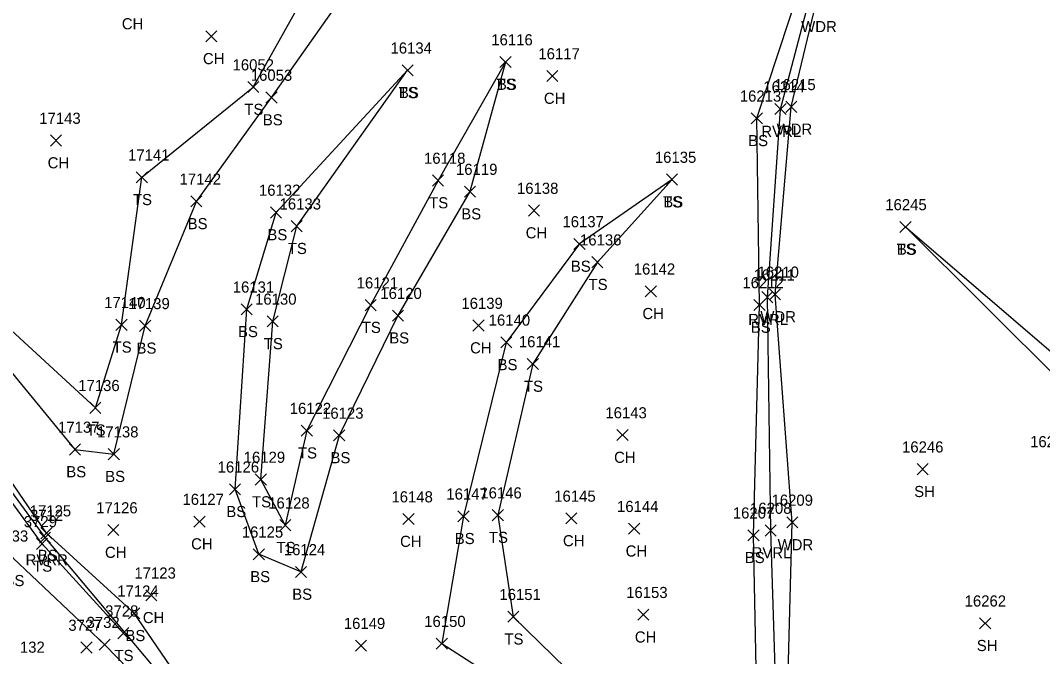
# Model space of a CAD drawing. Extents: x 1482574 to 1485769, y 580696 to 595649.
# Drawn here: x 1483999 to 1484182.5, y 583146.5 to 583260.8 of the extents above; entities that cross this region are included whole.
import ezdxf

# ---------------------------------------------------------------- set-up
doc = ezdxf.new("R2010")
doc.units = 0
for name, color, linetype in [('C_I', 7, 'Continuous'), ('L_A', 7, 'Continuous'), ('L_I', 7, 'Continuous'), ('L_TIC', 7, 'Continuous'), ('LAWA', 7, 'Continuous'), ('LAWE', 7, 'Continuous'), ('LELB', 7, 'Continuous')]:
    doc.layers.add(name, color=color, linetype=linetype)

msp = doc.modelspace()

# ---------------------------------------------------------------- linework, layer by layer
at = {"layer": 'L_TIC'}
for points in [[(1484032.25, 583256.91), (1484034.25, 583258.91)], [(1484034.25, 583256.91), (1484032.25, 583258.91)], [(1484067.48, 583250.81), (1484069.48, 583252.81)], [(1484069.48, 583250.81), (1484067.48, 583252.81)], [(1484067.48, 583250.81), (1484069.48, 583252.81)], [(1484069.48, 583250.81), (1484067.48, 583252.81)], [(1484085.06, 583252.29), (1484087.06, 583254.29)], [(1484087.06, 583252.29), (1484085.06, 583254.29)], [(1484085.06, 583252.29), (1484087.06, 583254.29)], [(1484087.06, 583252.29), (1484085.06, 583254.29)], [(1484093.46, 583249.78), (1484095.46, 583251.78)], [(1484095.46, 583249.78), (1484093.46, 583251.78)], [(1484039.77, 583247.79), (1484041.77, 583249.79)], [(1484041.77, 583247.79), (1484039.77, 583249.79)], [(1484043.05, 583245.92), (1484045.05, 583247.92)], [(1484045.05, 583245.92), (1484043.05, 583247.92)], [(1484134.42, 583243.85), (1484136.42, 583245.85)], [(1484136.42, 583243.85), (1484134.42, 583245.85)], [(1484136.37, 583244.24), (1484138.37, 583246.24)], [(1484138.37, 583244.24), (1484136.37, 583246.24)], [(1484130.19, 583242.18), (1484132.19, 583244.18)], [(1484132.19, 583242.18), (1484130.19, 583244.18)], [(1484004.37, 583238.19), (1484006.37, 583240.19)], [(1484006.37, 583238.19), (1484004.37, 583240.19)], [(1484019.76, 583231.59), (1484021.76, 583233.59)], [(1484021.76, 583231.59), (1484019.76, 583233.59)], [(1484072.94, 583231.01), (1484074.94, 583233.01)], [(1484074.94, 583231.01), (1484072.94, 583233.01)], [(1484114.95, 583231.18), (1484116.95, 583233.18)], [(1484116.95, 583231.18), (1484114.95, 583233.18)], [(1484114.95, 583231.18), (1484116.95, 583233.18)], [(1484116.95, 583231.18), (1484114.95, 583233.18)], [(1484078.68, 583229.02), (1484080.68, 583231.02)], [(1484080.68, 583229.02), (1484078.68, 583231.02)], [(1484029.56, 583227.26), (1484031.56, 583229.26)], [(1484031.56, 583227.26), (1484029.56, 583229.26)], [(1484043.87, 583225.27), (1484045.87, 583227.27)], [(1484045.87, 583225.27), (1484043.87, 583227.27)], [(1484090.19, 583225.61), (1484092.19, 583227.61)], [(1484092.19, 583225.61), (1484090.19, 583227.61)], [(1484047.57, 583222.8), (1484049.57, 583224.8)], [(1484049.57, 583222.8), (1484047.57, 583224.8)], [(1484156.88, 583222.67), (1484158.88, 583224.67)], [(1484158.88, 583222.67), (1484156.88, 583224.67)], [(1484156.88, 583222.67), (1484158.88, 583224.67)], [(1484158.88, 583222.67), (1484156.88, 583224.67)], [(1484098.35, 583219.61), (1484100.35, 583221.61)], [(1484100.35, 583219.61), (1484098.35, 583221.61)], [(1484101.56, 583216.34), (1484103.56, 583218.34)], [(1484103.56, 583216.34), (1484101.56, 583218.34)], [(1484111.15, 583211.11), (1484113.15, 583213.11)], [(1484113.15, 583211.11), (1484111.15, 583213.11)], [(1484133.45, 583210.55), (1484135.45, 583212.55)], [(1484135.45, 583210.55), (1484133.45, 583212.55)], [(1484060.85, 583208.62), (1484062.85, 583210.62)], [(1484062.85, 583208.62), (1484060.85, 583210.62)], [(1484130.66, 583208.65), (1484132.66, 583210.65)], [(1484132.66, 583208.65), (1484130.66, 583210.65)], [(1484132.08, 583210.04), (1484134.08, 583212.04)], [(1484134.08, 583210.04), (1484132.08, 583212.04)], [(1484038.6, 583207.87), (1484040.6, 583209.87)], [(1484040.6, 583207.87), (1484038.6, 583209.87)], [(1484065.75, 583206.73), (1484067.75, 583208.73)], [(1484067.75, 583206.73), (1484065.75, 583208.73)], [(1484016.11, 583205.09), (1484018.11, 583207.09)], [(1484018.11, 583205.09), (1484016.11, 583207.09)], [(1484020.37, 583204.9), (1484022.37, 583206.9)], [(1484022.37, 583204.9), (1484020.37, 583206.9)], [(1484043.26, 583205.7), (1484045.26, 583207.7)], [(1484045.26, 583205.7), (1484043.26, 583207.7)], [(1484080.21, 583204.95), (1484082.21, 583206.95)], [(1484082.21, 583204.95), (1484080.21, 583206.95)], [(1484085.19, 583201.93), (1484087.19, 583203.93)], [(1484087.19, 583201.93), (1484085.19, 583203.93)], [(1484089.97, 583198.05), (1484091.97, 583200.05)], [(1484091.97, 583198.05), (1484089.97, 583200.05)], [(1484011.43, 583190.18), (1484013.43, 583192.18)], [(1484013.43, 583190.18), (1484011.43, 583192.18)], [(1484049.39, 583186.07), (1484051.39, 583188.07)], [(1484051.39, 583186.07), (1484049.39, 583188.07)], [(1484055.2, 583185.21), (1484057.2, 583187.21)], [(1484057.2, 583185.21), (1484055.2, 583187.21)], [(1484106.06, 583185.28), (1484108.06, 583187.28)], [(1484108.06, 583185.28), (1484106.06, 583187.28)], [(1484007.76, 583182.69), (1484009.76, 583184.69)], [(1484009.76, 583182.69), (1484007.76, 583184.69)], [(1484014.75, 583181.85), (1484016.75, 583183.85)], [(1484016.75, 583181.85), (1484014.75, 583183.85)], [(1484159.94, 583179.14), (1484161.94, 583181.14)], [(1484161.94, 583179.14), (1484159.94, 583181.14)], [(1484036.5, 583175.54), (1484038.5, 583177.54)], [(1484038.5, 583175.54), (1484036.5, 583177.54)], [(1484041.14, 583177.29), (1484043.14, 583179.29)], [(1484043.14, 583177.29), (1484041.14, 583179.29)], [(1484067.65, 583170.18), (1484069.65, 583172.18)], [(1484069.65, 583170.18), (1484067.65, 583172.18)], [(1484077.51, 583170.69), (1484079.51, 583172.69)], [(1484079.51, 583170.69), (1484077.51, 583172.69)], [(1484083.67, 583170.89), (1484085.67, 583172.89)], [(1484085.67, 583170.89), (1484083.67, 583172.89)], [(1484096.88, 583170.3), (1484098.88, 583172.3)], [(1484098.88, 583170.3), (1484096.88, 583172.3)], [(1484014.66, 583168.21), (1484016.66, 583170.21)], [(1484016.66, 583168.21), (1484014.66, 583170.21)], [(1484030.13, 583169.73), (1484032.13, 583171.73)], [(1484032.13, 583169.73), (1484030.13, 583171.73)], [(1484045.53, 583169.08), (1484047.53, 583171.08)], [(1484047.53, 583169.08), (1484045.53, 583171.08)], [(1484108.15, 583168.45), (1484110.15, 583170.45)], [(1484110.15, 583168.45), (1484108.15, 583170.45)], [(1484136.54, 583169.58), (1484138.54, 583171.58)], [(1484138.54, 583169.58), (1484136.54, 583171.58)], [(1484002.39, 583166.86), (1484004.39, 583168.86)], [(1484004.39, 583166.86), (1484002.39, 583168.86)], [(1484002.66, 583167.66), (1484004.66, 583169.66)], [(1484004.66, 583167.66), (1484002.66, 583169.66)], [(1484129.58, 583167.28), (1484131.58, 583169.28)], [(1484131.58, 583167.28), (1484129.58, 583169.28)], [(1484132.67, 583168.13), (1484134.67, 583170.13)], [(1484134.67, 583168.13), (1484132.67, 583170.13)], [(1484001.85, 583165.73), (1484003.85, 583167.73)], [(1484003.85, 583165.73), (1484001.85, 583167.73)], [(1484040.78, 583163.85), (1484042.78, 583165.85)], [(1484042.78, 583163.85), (1484040.78, 583165.85)], [(1484048.33, 583160.69), (1484050.33, 583162.69)], [(1484050.33, 583160.69), (1484048.33, 583162.69)], [(1484021.46, 583156.49), (1484023.46, 583158.49)], [(1484023.46, 583156.49), (1484021.46, 583158.49)], [(1484018.38, 583153.26), (1484020.38, 583155.26)], [(1484020.38, 583153.26), (1484018.38, 583155.26)], [(1484086.46, 583152.64), (1484088.46, 583154.64)], [(1484088.46, 583152.64), (1484086.46, 583154.64)], [(1484109.79, 583153), (1484111.79, 583155)], [(1484111.79, 583153), (1484109.79, 583155)], [(1484171.18, 583151.47), (1484173.18, 583153.47)], [(1484173.18, 583151.47), (1484171.18, 583153.47)], [(1484016.45, 583149.68), (1484018.45, 583151.68)], [(1484018.45, 583149.68), (1484016.45, 583151.68)], [(1484009.83, 583147.12), (1484011.83, 583149.11)], [(1484011.83, 583147.12), (1484009.83, 583149.11)], [(1484013.11, 583147.62), (1484015.11, 583149.62)], [(1484015.11, 583147.62), (1484013.11, 583149.62)], [(1484013.11, 583147.62), (1484015.11, 583149.62)], [(1484015.11, 583147.62), (1484013.11, 583149.62)], [(1484059.11, 583147.44), (1484061.11, 583149.44)], [(1484061.11, 583147.44), (1484059.11, 583149.44)], [(1484073.62, 583147.8), (1484075.62, 583149.8)], [(1484075.62, 583147.8), (1484073.62, 583149.8)]]:
    msp.add_lwpolyline(points, dxfattribs=at)
at = {"layer": 'LAWA'}
msp.add_lwpolyline([(1484201.41, 583061.3), (1484160.74, 583100.74), (1484150.24, 583111.36), (1484136.57, 583134.41), (1484137.54, 583170.58), (1484134.45, 583211.55), (1484137.37, 583245.24), (1484141.77, 583263.66), (1484154.29, 583273.4), (1484166.5, 583305), (1484186.71, 583318.32)], dxfattribs=at)
at = {"layer": 'LAWE'}
for points in [[(1484296.89, 582997.2), (1484267.68, 583013.86), (1484240.18, 583031.57), (1484214.6, 583050.38), (1484199, 583059.94), (1484160.06, 583094.58), (1484146.93, 583106.74), (1484134.8, 583132.92), (1484133.67, 583169.13), (1484133.08, 583211.04), (1484135.42, 583244.85), (1484140.99, 583266), (1484153.18, 583273.74), (1484165.17, 583305.28), (1484184.4, 583319.66), (1484206.14, 583339.52)], [(1484186.34, 583000.76), (1484167.74, 583013.09), (1484140.65, 583033.8), (1484132.15, 583041.83), (1484121.17, 583053.86), (1484109.84, 583058.86), (1484101.22, 583071.6), (1484089.05, 583076.42), (1484076.84, 583092.68), (1484065.59, 583103.34), (1484051.02, 583117.19), (1484033.46, 583132.09), (1484003.39, 583167.86), (1483986.55, 583190.93), (1483965.64, 583217.6), (1483954.08, 583231.16)]]:
    msp.add_lwpolyline(points, dxfattribs=at)
at = {"layer": 'LELB'}
for points in [[(1484134.32, 583041.83), (1484124.78, 583054.91), (1484117.02, 583058.63), (1484101.02, 583072.3), (1484085.52, 583086.06), (1484074.21, 583096.81), (1484059.27, 583112.71), (1484034.01, 583132.93), (1484019.38, 583154.26), (1484003.66, 583168.66), (1483989.55, 583189.28), (1483976.67, 583206.55), (1483964.81, 583226.25), (1483962.44, 583244.35), (1483964.82, 583257.93), (1483978.41, 583277.75), (1484007.1, 583307.94), (1484038.55, 583320.82), (1484060.82, 583355.47), (1484075.41, 583386.22)], [(1483964.81, 583226.25), (1483977.02, 583226.36), (1483988.99, 583207.71), (1484008.76, 583183.69), (1484015.75, 583182.85), (1484021.37, 583205.9), (1484030.56, 583228.26), (1484044.05, 583246.92), (1484062.7, 583273.45), (1484077.46, 583309.06), (1484081.64, 583346.59), (1484093.77, 583376.99)], [(1483977.02, 583226.36), (1483991.96, 583210), (1484012.43, 583191.18), (1484017.11, 583206.09), (1484020.76, 583232.59), (1484040.77, 583248.79), (1484056.48, 583276.95), (1484070.6, 583311.49), (1484079.1, 583347.48), (1484090.87, 583376.77)], [(1484295.39, 582993.52), (1484266.04, 583009.36), (1484238.93, 583028.7), (1484213.89, 583047.93), (1484197.36, 583058.66), (1484159.37, 583086.86), (1484140.8, 583102.64), (1484137.72, 583109.82), (1484131.28, 583132.4), (1484130.58, 583168.28), (1484131.66, 583209.65), (1484131.19, 583243.18), (1484138.88, 583266.71), (1484151.03, 583275.17), (1484162.18, 583305.67), (1484183.07, 583321.3), (1484204.49, 583341.55)], [(1484017.45, 583150.68), (1484002.85, 583166.73), (1483991.78, 583181.88), (1483982.29, 583191.11), (1483960.91, 583220.19), (1483947.81, 583234.43), (1483938.44, 583243.95), (1483931.38, 583244.18), (1483920.62, 583250.85), (1483908.15, 583269.18), (1483901.72, 583283.67), (1483890.61, 583303.06), (1483888.74, 583306.39), (1483879.88, 583327.09)], [(1484014.11, 583148.62), (1483997.68, 583164.14), (1483990.38, 583180.75), (1483982.52, 583187.36), (1483957.2, 583217.61), (1483944.82, 583230.69), (1483928.81, 583241.08), (1483918.11, 583246.6), (1483906.81, 583264.23), (1483889.36, 583284.48), (1483880.94, 583299), (1483874.12, 583317.92)], [(1484086.06, 583253.29), (1484079.68, 583230.02), (1484066.75, 583207.73), (1484056.2, 583186.21), (1484049.33, 583161.69), (1484041.78, 583164.85), (1484037.5, 583176.54), (1484039.6, 583208.87), (1484044.87, 583226.27), (1484068.48, 583251.81)], [(1484086.06, 583253.29), (1484073.94, 583232.01), (1484061.85, 583209.62), (1484050.39, 583187.07), (1484046.53, 583170.08), (1484042.14, 583178.29), (1484044.26, 583206.7), (1484048.57, 583223.8), (1484068.48, 583251.81)], [(1484115.95, 583232.18), (1484099.35, 583220.61), (1484086.19, 583202.93), (1484078.51, 583171.69), (1484074.62, 583148.8), (1484097.66, 583133.96), (1484113.8, 583121.18), (1484138.24, 583105.76), (1484140.8, 583102.64)], [(1484115.95, 583232.18), (1484102.56, 583217.34), (1484090.97, 583199.05), (1484084.67, 583171.89), (1484087.46, 583153.64), (1484104.08, 583137.42), (1484118.64, 583126.42), (1484137.72, 583109.82), (1484146.93, 583106.74)], [(1484157.88, 583223.67), (1484200.4, 583181.28), (1484202.26, 583151.62), (1484218.08, 583109.76), (1484225.92, 583057.97), (1484236.35, 583045.95), (1484248.01, 583041.06)], [(1484157.88, 583223.67), (1484206.33, 583182.06), (1484207.84, 583151.8), (1484224.41, 583108.73), (1484232.07, 583057.17)], [(1484045.96, 583115.85), (1484014.11, 583148.62)]]:
    msp.add_lwpolyline(points, dxfattribs=at)

# ---------------------------------------------------------------- texts
at = {"layer": 'C_I'}
msp.add_text('132', height=2, dxfattribs=at).set_placement((1483998.88, 583147.17))
msp.add_text('132', height=2, dxfattribs=at).set_placement((1483998.88, 583147.17))
msp.add_text('132', height=2, dxfattribs=at).set_placement((1483998.88, 583147.17))
at = {"layer": 'L_A'}
for s, p in [('CH', (1484017.18, 583259.17)), ('WDR', (1484139.14, 583258.66)), ('CH', (1484031.74, 583252.91)), ('TS', (1484084.47, 583248.29)), ('BS', (1484084.51, 583248.29)), ('TS', (1484066.89, 583246.81)), ('BS', (1484066.92, 583246.81)), ('CH', (1484092.95, 583245.78)), ('TS', (1484039.18, 583243.79)), ('BS', (1484042.49, 583241.92)), ('RVRL', (1484131.98, 583239.85)), ('WDR', (1484134.73, 583240.24)), ('BS', (1484129.63, 583238.18)), ('CH', (1484003.86, 583234.19)), ('TS', (1484019.17, 583227.59)), ('TS', (1484072.35, 583227.01)), ('TS', (1484114.35, 583227.18)), ('BS', (1484114.39, 583227.18)), ('BS', (1484029, 583223.26)), ('BS', (1484078.12, 583225.02)), ('CH', (1484089.68, 583221.61)), ('BS', (1484043.31, 583221.27)), ('TS', (1484046.98, 583218.8)), ('TS', (1484156.29, 583218.67)), ('BS', (1484156.32, 583218.67)), ('BS', (1484097.79, 583215.61)), ('TS', (1484100.97, 583212.34)), ('CH', (1484110.64, 583207.11)), ('RVRL', (1484129.64, 583206.04)), ('WDR', (1484131.81, 583206.55)), ('BS', (1484038.04, 583203.87)), ('TS', (1484060.26, 583204.62)), ('BS', (1484130.1, 583204.65)), ('TS', (1484042.67, 583201.7)), ('BS', (1484065.19, 583202.73)), ('TS', (1484015.52, 583201.09)), ('BS', (1484019.81, 583200.9)), ('CH', (1484079.7, 583200.95)), ('BS', (1484084.64, 583197.93)), ('TS', (1484089.37, 583194.05)), ('TS', (1484010.84, 583186.18)), ('TS', (1484048.8, 583182.07)), ('BS', (1484054.64, 583181.21)), ('CH', (1484105.55, 583181.28)), ('BS', (1484007.2, 583178.69)), ('BS', (1484014.19, 583177.85)), ('SH', (1484159.43, 583175.14)), ('TS', (1484040.55, 583173.29)), ('BS', (1484035.94, 583171.54)), ('BS', (1484076.95, 583166.69)), ('TS', (1484083.08, 583166.89)), ('CH', (1484029.62, 583165.73)), ('TS', (1484044.94, 583165.08)), ('CH', (1484067.13, 583166.18)), ('CH', (1484096.37, 583166.3)), ('WDR', (1484134.91, 583165.58)), ('RVRR', (1483999.9, 583162.86)), ('BS', (1484002.1, 583163.66)), ('CH', (1484014.15, 583164.21)), ('CH', (1484107.63, 583164.45)), ('BS', (1484129.02, 583163.28)), ('RVRL', (1484130.24, 583164.13)), ('TS', (1484001.26, 583161.73)), ('BS', (1483996.12, 583159.14)), ('BS', (1484040.23, 583159.85)), ('BS', (1484047.77, 583156.69)), ('CH', (1484020.95, 583152.49)), ('BS', (1484017.82, 583149.26)), ('TS', (1484085.87, 583148.64)), ('CH', (1484109.28, 583149)), ('SH', (1484170.67, 583147.47)), ('TS', (1484015.86, 583145.68))]:
    msp.add_text(s, height=2, dxfattribs=at).set_placement(p)
at = {"layer": 'L_I'}
for s, p in [('16116', (1484083.51, 583256.29)), ('16116', (1484083.51, 583256.29)), ('16134', (1484065.41, 583254.81)), ('16134', (1484065.41, 583254.81)), ('16117', (1484091.96, 583253.78)), ('16052', (1484037.06, 583251.79)), ('16053', (1484040.33, 583249.92)), ('16214', (1484132.35, 583247.85)), ('16215', (1484134.3, 583248.24)), ('16213', (1484128.12, 583246.18)), ('17143', (1484002.35, 583242.19)), ('17141', (1484018.3, 583235.59)), ('16118', (1484071.43, 583235.01)), ('16135', (1484112.87, 583235.18)), ('16135', (1484112.87, 583235.18)), ('16119', (1484077.17, 583233.02)), ('17142', (1484027.54, 583231.26)), ('16132', (1484041.8, 583229.27)), ('16138', (1484088.12, 583229.61)), ('16133', (1484045.5, 583226.8)), ('16245', (1484154.24, 583226.67)), ('16245', (1484154.24, 583226.67)), ('16137', (1484096.28, 583223.61)), ('16136', (1484099.44, 583220.34)), ('16142', (1484109.08, 583215.11)), ('16211', (1484130.57, 583214.04)), ('16210', (1484131.29, 583214.55)), ('16121', (1484059.34, 583212.62)), ('16212', (1484128.59, 583212.65)), ('16131', (1484037.09, 583211.87)), ('16120', (1484063.59, 583210.73)), ('17140', (1484014, 583209.09)), ('17139', (1484018.34, 583208.9)), ('16130', (1484041.1, 583209.7)), ('16139', (1484078.14, 583208.95)), ('16140', (1484083.04, 583205.93)), ('16141', (1484088.46, 583202.05)), ('17136', (1484009.35, 583194.18)), ('16122', (1484047.32, 583190.07)), ('16123', (1484053.13, 583189.21)), ('16143', (1484103.99, 583189.28)), ('17137', (1484005.73, 583186.69)), ('17138', (1484012.73, 583185.85)), ('16246', (1484157.25, 583183.14)), ('16247', (1484180.24, 583184.09)), ('16129', (1484039.06, 583181.29)), ('16126', (1484034.38, 583179.54)), ('16127', (1484028.06, 583173.73)), ('16148', (1484065.58, 583174.18)), ('16147', (1484075.44, 583174.69)), ('16146', (1484081.54, 583174.89)), ('16145', (1484094.81, 583174.3)), ('17126', (1484012.58, 583172.21)), ('16128', (1484043.46, 583173.08)), ('16144', (1484106.08, 583172.45)), ('16208', (1484129.96, 583172.13)), ('16209', (1484133.82, 583173.58)), ('3712', (1484000.7, 583170.86)), ('17125', (1484000.64, 583171.66)), ('16207', (1484126.87, 583171.28)), ('3729', (1483999.58, 583169.73)), ('3733', (1483994.42, 583167.14)), ('16125', (1484038.71, 583167.85)), ('16124', (1484046.26, 583164.69)), ('17123', (1484019.44, 583160.49)), ('17124', (1484016.36, 583157.26)), ('16151', (1484084.96, 583156.64)), ('16153', (1484107.72, 583157)), ('16262', (1484168.49, 583155.47)), ('3728', (1484014.19, 583153.68)), ('16150', (1484071.47, 583151.8)), ('3727', (1484007.57, 583151.11)), ('3732', (1484010.85, 583151.62)), ('3732', (1484010.85, 583151.62)), ('16149', (1484057.03, 583151.44))]:
    msp.add_text(s, height=2, dxfattribs=at).set_placement(p)

doc.saveas('drawing.dxf')
